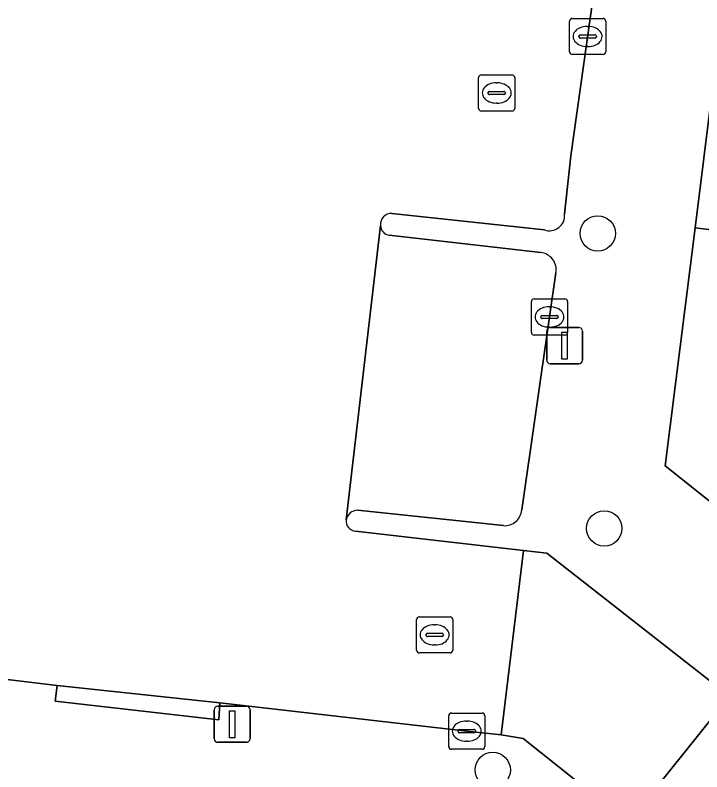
# Model space of a CAD drawing. Extents: x 161692 to 162379, y 380760 to 381678.
# Drawn here: x 161966.68 to 161985.69, y 381375.04 to 381395.99 of the extents above; entities that cross this region are included whole.
import ezdxf

# ---------------------------------------------------------------- set-up
doc = ezdxf.new("R2010")
doc.units = 0
for name, color, linetype in [('IMGEO_Boom', 7, 'Continuous'), ('IMGEO_Kolk', 7, 'Continuous'), ('IMGEO_Lichtmast', 7, 'Continuous'), ('IMGEO_Pand', 7, 'Continuous'), ('IMGEO_Parkeervlak_open', 7, 'Continuous'), ('IMGEO_Rijbaan_lokaal_open', 7, 'Continuous'), ('IMGEO_Rioolput', 7, 'Continuous'), ('IMGEO_Voetpad_open', 7, 'Continuous')]:
    doc.layers.add(name, color=color, linetype=linetype)

msp = doc.modelspace()

# ---------------------------------------------------------------- linework, layer by layer
at = {"layer": 'IMGEO_Boom'}
for centre in [(161982.808, 381389.944), (161982.987, 381381.775), (161979.9, 381375.089)]:
    msp.add_circle(centre, 0.489, dxfattribs=at)
at = {"layer": 'IMGEO_Kolk'}
for p, q in [((161982.027, 381394.972), (161982.027, 381395.824)), ((161982.102, 381395.898), (161982.954, 381395.898)), ((161983.028, 381395.824), (161983.028, 381394.972)), ((161982.515, 381395.678), (161982.54, 381395.678)), ((161982.286, 381395.392), (161982.286, 381395.404)), ((161982.724, 381395.355), (161982.326, 381395.355)), ((161982.329, 381395.441), (161982.727, 381395.441)), ((161982.77, 381395.404), (161982.77, 381395.392)), ((161982.538, 381395.118), (161982.513, 381395.118)), ((161982.954, 381394.898), (161982.102, 381394.898)), ((161980.971, 381387.205), (161980.971, 381388.057)), ((161981.046, 381388.131), (161981.898, 381388.131)), ((161981.972, 381388.057), (161981.972, 381387.205)), ((161981.459, 381387.911), (161981.484, 381387.911)), ((161981.23, 381387.625), (161981.23, 381387.637)), ((161981.273, 381387.674), (161981.671, 381387.674)), ((161981.714, 381387.637), (161981.714, 381387.625)), ((161981.668, 381387.588), (161981.27, 381387.588)), ((161981.482, 381387.351), (161981.457, 381387.351)), ((161981.898, 381387.131), (161981.046, 381387.131)), ((161978.681, 381375.736), (161978.681, 381376.588)), ((161978.756, 381376.662), (161979.608, 381376.662)), ((161979.682, 381376.588), (161979.682, 381375.736)), ((161979.169, 381376.442), (161979.194, 381376.442)), ((161978.94, 381376.156), (161978.94, 381376.168)), ((161979.378, 381376.119), (161978.98, 381376.119)), ((161978.983, 381376.205), (161979.381, 381376.205)), ((161979.424, 381376.168), (161979.424, 381376.156)), ((161979.192, 381375.882), (161979.167, 381375.882)), ((161979.608, 381375.662), (161978.756, 381375.662))]:
    msp.add_line(p, q, dxfattribs=at)
for points in [[(161982.027, 381394.972), (161982.027, 381395.824)], [(161982.102, 381395.898), (161982.954, 381395.898)], [(161983.028, 381395.824), (161983.028, 381394.972)], [(161982.954, 381394.898), (161982.102, 381394.898)], [(161980.971, 381387.205), (161980.971, 381388.057)], [(161981.046, 381388.131), (161981.898, 381388.131)], [(161981.972, 381388.057), (161981.972, 381387.205)], [(161981.898, 381387.131), (161981.046, 381387.131)], [(161978.681, 381375.736), (161978.681, 381376.588)], [(161978.756, 381376.662), (161979.608, 381376.662)], [(161979.682, 381376.588), (161979.682, 381375.736)], [(161979.608, 381375.662), (161978.756, 381375.662)]]:
    msp.add_lwpolyline(points, dxfattribs=at)
for centre, radius, start, end in [((161982.104, 381395.822), 0.0765, 91.552, 178.448), ((161982.104, 381395.822), 0.0765, 91.552, 178.448), ((161982.952, 381395.822), 0.0765, 1.552, 88.448), ((161982.952, 381395.822), 0.0765, 1.552, 88.448), ((161982.326, 381395.401), 0.0403, 85.8775, 175.7526), ((161982.323, 381395.391), 0.0366, 178.938, 274.7102), ((161982.727, 381395.398), 0.043, 264.8664, 352.4533), ((161982.731, 381395.403), 0.0386, 1.7309, 96.639), ((161982.104, 381394.974), 0.0765, 181.552, 268.448), ((161982.104, 381394.974), 0.0765, 181.552, 268.448), ((161982.952, 381394.974), 0.0765, 271.552, 358.448), ((161982.952, 381394.974), 0.0765, 271.552, 358.448), ((161981.048, 381388.055), 0.0765, 91.552, 178.448), ((161981.048, 381388.055), 0.0765, 91.552, 178.448), ((161981.896, 381388.055), 0.0765, 1.552, 88.448), ((161981.896, 381388.055), 0.0765, 1.552, 88.448), ((161981.27, 381387.634), 0.0403, 85.8775, 175.7526), ((161981.267, 381387.624), 0.0366, 178.938, 274.7102), ((161981.671, 381387.631), 0.043, 264.8664, 352.4533), ((161981.675, 381387.636), 0.0386, 1.7309, 96.639), ((161981.048, 381387.207), 0.0765, 181.552, 268.448), ((161981.048, 381387.207), 0.0765, 181.552, 268.448), ((161981.896, 381387.207), 0.0765, 271.552, 358.448), ((161981.896, 381387.207), 0.0765, 271.552, 358.448), ((161978.758, 381376.586), 0.0765, 91.552, 178.448), ((161978.758, 381376.586), 0.0765, 91.552, 178.448), ((161979.606, 381376.586), 0.0765, 1.552, 88.448), ((161979.606, 381376.586), 0.0765, 1.552, 88.448), ((161978.98, 381376.165), 0.0403, 85.8775, 175.7526), ((161978.977, 381376.155), 0.0366, 178.938, 274.7102), ((161979.381, 381376.162), 0.043, 264.8664, 352.4533), ((161979.385, 381376.167), 0.0386, 1.7309, 96.639), ((161978.758, 381375.738), 0.0765, 181.552, 268.448), ((161978.758, 381375.738), 0.0765, 181.552, 268.448), ((161979.606, 381375.738), 0.0765, 271.552, 358.448), ((161979.606, 381375.738), 0.0765, 271.552, 358.448)]:
    msp.add_arc(centre, radius, start, end, dxfattribs=at)
for centre, major_axis, ratio, start_param, end_param in [((161982.514, 381395.398), (-0.387, 0.002), 0.722429, 4.712389, 7.853982), ((161982.539, 381395.398), (-0.39, 0.002), 0.717154, 1.570796, 4.712389), ((161981.458, 381387.631), (-0.387, 0.002), 0.722429, 4.712389, 7.853982), ((161981.483, 381387.631), (-0.39, 0.002), 0.717154, 1.570796, 4.712389), ((161979.168, 381376.162), (-0.387, 0.002), 0.722429, 4.712389, 7.853982), ((161979.193, 381376.162), (-0.39, 0.002), 0.717154, 1.570796, 4.712389)]:
    msp.add_ellipse(centre, major_axis=major_axis, ratio=ratio, start_param=start_param, end_param=end_param, dxfattribs=at)
at = {"layer": 'IMGEO_Lichtmast'}
for p, q in [((161981.395, 381386.437), (161981.395, 381387.237)), ((161981.395, 381387.237), (161981.395, 381386.437)), ((161981.495, 381387.337), (161982.285, 381387.337)), ((161982.285, 381387.337), (161981.495, 381387.337)), ((161982.385, 381387.237), (161982.385, 381386.437)), ((161982.385, 381386.437), (161982.385, 381387.237)), ((161982.285, 381386.337), (161981.495, 381386.337)), ((161981.495, 381386.337), (161982.285, 381386.337)), ((161972.191, 381375.953), (161972.191, 381376.753)), ((161972.191, 381376.753), (161972.191, 381375.953)), ((161972.291, 381376.853), (161973.081, 381376.853)), ((161973.081, 381376.853), (161972.291, 381376.853)), ((161973.181, 381376.753), (161973.181, 381375.953)), ((161973.181, 381375.953), (161973.181, 381376.753)), ((161973.081, 381375.853), (161972.291, 381375.853)), ((161972.291, 381375.853), (161973.081, 381375.853))]:
    msp.add_line(p, q, dxfattribs=at)
for points in [[(161981.815, 381387.212), (161981.965, 381387.212), (161981.965, 381386.462), (161981.815, 381386.462), (161981.815, 381387.212)], [(161972.611, 381376.728), (161972.761, 381376.728), (161972.761, 381375.978), (161972.611, 381375.978), (161972.611, 381376.728)]]:
    msp.add_lwpolyline(points, dxfattribs=at)
for centre, start, end in [((161981.495, 381387.237), 90, 180), ((161981.495, 381387.237), 90, 180), ((161982.285, 381387.237), 0, 90), ((161982.285, 381387.237), 360, 90), ((161981.495, 381386.437), 180, 270), ((161981.495, 381386.437), 180, 270), ((161982.285, 381386.437), 270, 0), ((161982.285, 381386.437), 270, 0), ((161972.291, 381376.753), 90, 180), ((161972.291, 381376.753), 90, 180), ((161973.081, 381376.753), 0, 90), ((161973.081, 381376.753), 360, 90), ((161972.291, 381375.953), 180, 270), ((161972.291, 381375.953), 180, 270), ((161973.081, 381375.953), 270, 0), ((161973.081, 381375.953), 270, 0)]:
    msp.add_arc(centre, 0.1, start, end, dxfattribs=at)
at = {"layer": 'IMGEO_Pand'}
for points in [[(161994.223, 381394.81), (161989.774, 381395.365), (161986.216, 381395.808), (161985.502, 381390.099), (161993.51, 381389.099)], [(161998.334, 381386.248), (161998.354, 381386.415), (161998.594, 381388.464), (161998.341, 381388.496), (161996.237, 381388.759), (161993.51, 381389.099), (161985.502, 381390.099), (161984.678, 381383.511), (161991.69, 381377.922), (161996.631, 381384.113)]]:
    msp.add_lwpolyline(points, close=True, dxfattribs=at)
at = {"layer": 'IMGEO_Parkeervlak_open'}
for points in [[(161976.794, 381390.167), (161975.847, 381382.017)], [(161981.231, 381389.417), (161977.038, 381389.896)], [(161980.702, 381382.291), (161981.471, 381387.631), (161981.651, 381388.855)], [(161976.159, 381382.277), (161980.197, 381381.854)]]:
    msp.add_lwpolyline(points, dxfattribs=at)
for centre, radius, start, end in [((161977.063, 381390.164), 0.269, 179.3537, 264.6441), ((161981.175, 381388.937), 0.483, 350.2484, 83.2954), ((161976.16, 381381.958), 0.319, 90.2052, 169.4059), ((161980.233, 381382.323), 0.471, 265.6705, 356.0718)]:
    msp.add_arc(centre, radius, start, end, dxfattribs=at)
at = {"layer": 'IMGEO_Rijbaan_lokaal_open'}
for points in [[(161981.891, 381390.474), (161982.065, 381392.091), (161983.574, 381402.858), (161978.836, 381403.684), (161978.387, 381400.194)], [(161966.282, 381391.374), (161964.678, 381377.805), (161967.839, 381377.43), (161972.347, 381376.951), (161979.182, 381376.164), (161980.132, 381376.058), (161980.757, 381381.162), (161976.103, 381381.703)], [(161977.105, 381390.497), (161981.331, 381390.04)], [(161975.847, 381382.017), (161976.794, 381390.167)], [(162022.595, 381348.476), (162020.89, 381349.826), (162018.517, 381351.705), (162002.461, 381364.457), (162000, 381366.405), (161987.92, 381375.965), (161986.454, 381377.131), (161983.674, 381373.658), (161989.437, 381369.088), (161990.499, 381368.245), (162000, 381360.711), (162010.077, 381352.721), (162011.136, 381351.869), (162021.869, 381343.297), (162027.213, 381339.131), (162032.552, 381343.303), (162032.269, 381343.303), (162030.778, 381343.285)]]:
    msp.add_lwpolyline(points, dxfattribs=at)
msp.add_lwpolyline([(161980.757, 381381.162), (161980.132, 381376.058), (161980.747, 381375.961), (161983.186, 381374.016), (161983.674, 381373.658), (161986.454, 381377.131), (161981.399, 381381.092)], close=True, dxfattribs=at)
for centre, radius, start, end in [((161977.092, 381390.197), 0.3, 87.5663, 185.8293), ((161981.468, 381390.441), 0.424, 251.1048, 4.4465), ((161976.121, 381381.979), 0.277, 172.1842, 266.1956)]:
    msp.add_arc(centre, radius, start, end, dxfattribs=at)
at = {"layer": 'IMGEO_Rioolput'}
for p, q in [((161979.585, 381394.333), (161980.437, 381394.333)), ((161979.51, 381393.407), (161979.51, 381394.259)), ((161979.998, 381394.113), (161980.023, 381394.113)), ((161980.511, 381394.259), (161980.511, 381393.407)), ((161979.812, 381393.876), (161980.21, 381393.876)), ((161979.769, 381393.827), (161979.769, 381393.839)), ((161980.207, 381393.79), (161979.809, 381393.79)), ((161980.253, 381393.839), (161980.253, 381393.827)), ((161980.021, 381393.553), (161979.996, 381393.553)), ((161980.437, 381393.333), (161979.585, 381393.333)), ((161977.792, 381378.402), (161977.792, 381379.254)), ((161977.867, 381379.328), (161978.719, 381379.328)), ((161978.793, 381379.254), (161978.793, 381378.402)), ((161978.28, 381379.108), (161978.305, 381379.108)), ((161978.051, 381378.822), (161978.051, 381378.834)), ((161978.094, 381378.871), (161978.492, 381378.871)), ((161978.535, 381378.834), (161978.535, 381378.822)), ((161978.489, 381378.785), (161978.091, 381378.785)), ((161978.303, 381378.548), (161978.278, 381378.548)), ((161978.719, 381378.328), (161977.867, 381378.328))]:
    msp.add_line(p, q, dxfattribs=at)
for points in [[(161979.585, 381394.333), (161980.437, 381394.333)], [(161979.51, 381393.407), (161979.51, 381394.259)], [(161980.511, 381394.259), (161980.511, 381393.407)], [(161980.437, 381393.333), (161979.585, 381393.333)], [(161977.792, 381378.402), (161977.792, 381379.254)], [(161977.867, 381379.328), (161978.719, 381379.328)], [(161978.793, 381379.254), (161978.793, 381378.402)], [(161978.719, 381378.328), (161977.867, 381378.328)]]:
    msp.add_lwpolyline(points, dxfattribs=at)
for centre, radius, start, end in [((161979.587, 381394.257), 0.0765, 91.552, 178.448), ((161979.587, 381394.257), 0.0765, 91.552, 178.448), ((161980.435, 381394.257), 0.0765, 1.552, 88.448), ((161980.435, 381394.257), 0.0765, 1.552, 88.448), ((161979.809, 381393.836), 0.0403, 85.8775, 175.7526), ((161980.214, 381393.838), 0.0386, 1.7309, 96.639), ((161979.806, 381393.826), 0.0366, 178.938, 274.7102), ((161980.21, 381393.833), 0.043, 264.8664, 352.4533), ((161979.587, 381393.409), 0.0765, 181.552, 268.448), ((161979.587, 381393.409), 0.0765, 181.552, 268.448), ((161980.435, 381393.409), 0.0765, 271.552, 358.448), ((161980.435, 381393.409), 0.0765, 271.552, 358.448), ((161977.869, 381379.252), 0.0765, 91.552, 178.448), ((161977.869, 381379.252), 0.0765, 91.552, 178.448), ((161978.717, 381379.252), 0.0765, 1.552, 88.448), ((161978.717, 381379.252), 0.0765, 1.552, 88.448), ((161978.091, 381378.831), 0.0403, 85.8775, 175.7526), ((161978.088, 381378.821), 0.0366, 178.938, 274.7102), ((161978.492, 381378.828), 0.043, 264.8664, 352.4533), ((161978.496, 381378.833), 0.0386, 1.7309, 96.639), ((161977.869, 381378.404), 0.0765, 181.552, 268.448), ((161977.869, 381378.404), 0.0765, 181.552, 268.448), ((161978.717, 381378.404), 0.0765, 271.552, 358.448), ((161978.717, 381378.404), 0.0765, 271.552, 358.448)]:
    msp.add_arc(centre, radius, start, end, dxfattribs=at)
for centre, major_axis, ratio, start_param, end_param in [((161979.997, 381393.833), (-0.387, 0.002), 0.722429, 4.712389, 7.853982), ((161980.022, 381393.833), (-0.39, 0.002), 0.717154, 1.570796, 4.712389), ((161978.279, 381378.828), (-0.387, 0.002), 0.722429, 4.712389, 7.853982), ((161978.304, 381378.828), (-0.39, 0.002), 0.717154, 1.570796, 4.712389)]:
    msp.add_ellipse(centre, major_axis=major_axis, ratio=ratio, start_param=start_param, end_param=end_param, dxfattribs=at)
at = {"layer": 'IMGEO_Voetpad_open'}
for points in [[(162006.299, 381366.656), (162004.958, 381367.725), (162003.351, 381369.006), (161997.583, 381373.225), (161996.092, 381374.414), (161991.69, 381377.922), (161984.678, 381383.511), (161985.502, 381390.099), (161986.216, 381395.808), (161987.152, 381403.293), (161988.398, 381404.261), (161988.425, 381407.198)], [(161983.764, 381403.842), (161983.574, 381402.858), (161982.065, 381392.091), (161981.891, 381390.474)], [(161983.186, 381374.016), (161980.747, 381375.961), (161980.132, 381376.058), (161979.182, 381376.164), (161972.347, 381376.951), (161972.317, 381376.479), (161967.786, 381376.993), (161967.839, 381377.43), (161964.678, 381377.805), (161960.261, 381378.326), (161959.927, 381378.486), (161959.825, 381378.901), (161960.848, 381387.558), (161961.316, 381391.13)], [(161981.331, 381390.04), (161977.105, 381390.497)], [(161977.038, 381389.896), (161981.231, 381389.417)], [(161981.651, 381388.855), (161981.471, 381387.631), (161980.702, 381382.291)], [(161980.197, 381381.854), (161976.159, 381382.277)], [(161976.103, 381381.703), (161980.757, 381381.162), (161981.399, 381381.092), (161986.454, 381377.131), (161987.92, 381375.965), (162000, 381366.405), (162002.461, 381364.457), (162018.517, 381351.705), (162020.89, 381349.826), (162023.234, 381353.033), (162022.245, 381353.821), (162022.097, 381353.635), (162018, 381356.901), (162013.649, 381360.369), (162011.695, 381361.926), (162006.299, 381366.656)]]:
    msp.add_lwpolyline(points, dxfattribs=at)
msp.add_lwpolyline([(161967.839, 381377.43), (161967.786, 381376.993), (161972.317, 381376.479), (161972.347, 381376.951)], close=True, dxfattribs=at)
for centre, radius, start, end in [((161977.092, 381390.197), 0.3, 87.5663, 185.8293), ((161981.468, 381390.441), 0.424, 251.1048, 4.4465), ((161977.063, 381390.164), 0.269, 179.3537, 264.6441), ((161981.175, 381388.937), 0.483, 350.2484, 83.2954), ((161976.16, 381381.958), 0.319, 90.2052, 169.4059), ((161980.233, 381382.323), 0.471, 265.6705, 356.0718), ((161976.121, 381381.979), 0.277, 172.1842, 266.1956)]:
    msp.add_arc(centre, radius, start, end, dxfattribs=at)

doc.saveas('drawing.dxf')
